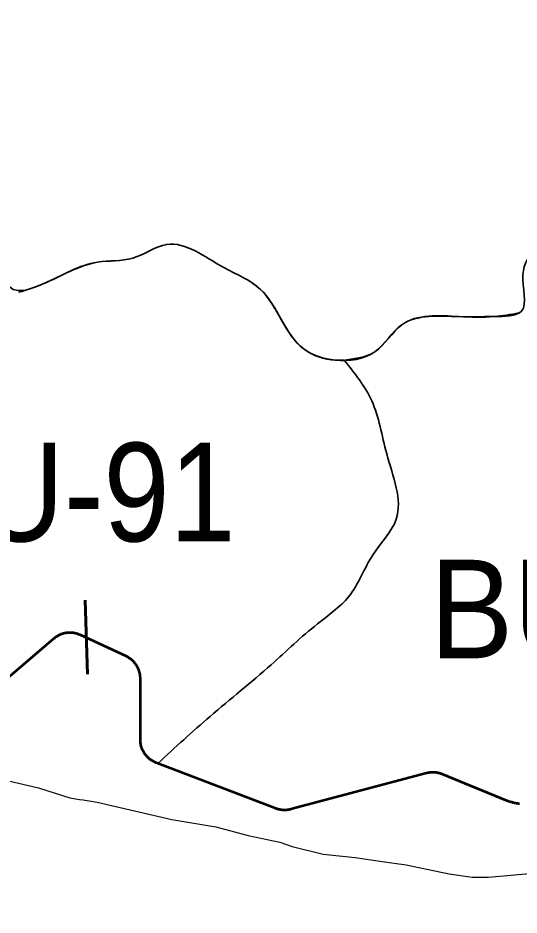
# Model space of a CAD drawing. Extents: x 553962 to 842807, y 8883888 to 9032388.
# Drawn here: x 676034 to 678066, y 8943425 to 8947063 of the extents above; entities that cross this region are included whole.
import ezdxf

# ---------------------------------------------------------------- set-up
doc = ezdxf.new("R2010")
doc.units = 0
doc.header["$LTSCALE"] = 150
for name, color, linetype, lineweight in [('12', 7, 'Continuous', 25), ('20', 7, 'Continuous', 35), ('40', 7, 'Continuous', 60), ('60', 7, 'Continuous', 53), ('9', 7, 'Continuous', 90)]:
    doc.layers.add(name, color=color, linetype=linetype, lineweight=lineweight)

msp = doc.modelspace()

# ---------------------------------------------------------------- linework, layer by layer
at = {"layer": '12'}
for points in [[(675501.9, 8944084.2), (675549.2, 8944077.4), (675673.7, 8944051.4), (675728.2, 8944031.1), (676117.5, 8943940.8), (676244.7, 8943899.9), (676282.8, 8943893.9), (676298, 8943891.5)], [(676298, 8943891.5), (676354.6, 8943882.5), (676657.8, 8943812.3), (676836.6, 8943782), (676967, 8943748), (677095.8, 8943720.8), (677145.9, 8943703.2), (677271.9, 8943671.8), (677401.8, 8943658.6), (677511.4, 8943642.7)], [(677511.4, 8943642.7), (677607.8, 8943628.7), (677782.8, 8943592.4), (677875.1, 8943578.3), (677942.5, 8943578.2)], [(677942.5, 8943578.2), (678138.2, 8943595.7), (678165.3, 8943599.8), (678210.4, 8943606.5)]]:
    msp.add_lwpolyline(points, dxfattribs=at)
at = {"layer": '20'}
for points in [[(675511.5, 8943973.7), (676178.9, 8944545.9), (676179.7, 8944546.6), (676181.9, 8944548.4), (676184.2, 8944550.2), (676186.5, 8944551.8), (676188.8, 8944553.4), (676191.2, 8944554.9), (676193.6, 8944556.4), (676196.1, 8944557.8), (676198.6, 8944559.1), (676201.1, 8944560.3), (676203.7, 8944561.5), (676206.3, 8944562.6), (676208.9, 8944563.7), (676211.6, 8944564.6), (676214.3, 8944565.5), (676217, 8944566.3), (676219.7, 8944567), (676222.5, 8944567.7), (676225.2, 8944568.2), (676228, 8944568.7), (676230.8, 8944569.1), (676233.6, 8944569.5), (676236.4, 8944569.7), (676239.3, 8944569.9), (676242.1, 8944570), (676244.9, 8944570), (676247.8, 8944569.9), (676250.6, 8944569.8), (676253.4, 8944569.6), (676256.2, 8944569.2), (676259, 8944568.9), (676261.8, 8944568.4), (676264.6, 8944567.8), (676267.3, 8944567.2), (676270.1, 8944566.5), (676272.8, 8944565.8), (676275.5, 8944564.9), (676278.2, 8944564), (676280.8, 8944563), (676283.4, 8944561.9), (676286, 8944560.7), (676472.3, 8944474.4), (676472.8, 8944474.2), (676475.3, 8944473), (676477.8, 8944471.7), (676480.3, 8944470.3), (676482.7, 8944468.8), (676485.1, 8944467.3), (676487.5, 8944465.7), (676489.8, 8944464.1), (676492, 8944462.3), (676494.2, 8944460.6), (676496.4, 8944458.7), (676498.5, 8944456.8), (676500.5, 8944454.9), (676502.5, 8944452.9), (676504.4, 8944450.8), (676506.3, 8944448.7), (676508.1, 8944446.5), (676509.8, 8944444.3), (676511.5, 8944442), (676513.1, 8944439.7), (676514.7, 8944437.3), (676516.2, 8944434.9), (676517.6, 8944432.4)], [(676517.6, 8944432.4), (676518.9, 8944429.9), (676520.2, 8944427.4), (676521.4, 8944424.9), (676522.5, 8944422.3), (676523.6, 8944419.7), (676524.5, 8944417), (676525.5, 8944414.3), (676526.3, 8944411.6), (676527, 8944408.9), (676527.7, 8944406.1), (676528.3, 8944403.4), (676528.8, 8944400.6), (676529.2, 8944397.8), (676529.6, 8944395), (676529.9, 8944392.2), (676530.1, 8944389.4), (676530.2, 8944386.5), (676530.2, 8944383.7), (676530.2, 8944135.7), (676530.3, 8944133.9), (676530.4, 8944131.1), (676530.5, 8944128.3), (676530.8, 8944125.5), (676531.1, 8944122.7), (676531.5, 8944119.9), (676532, 8944117.1), (676532.6, 8944114.3), (676533.2, 8944111.6), (676533.9, 8944108.8), (676534.7, 8944106.1), (676535.6, 8944103.4), (676536.6, 8944100.8), (676537.6, 8944098.1), (676538.7, 8944095.5), (676539.9, 8944092.9), (676541.1, 8944090.4), (676542.4, 8944087.9), (676543.8, 8944085.4), (676545.3, 8944083), (676546.8, 8944080.6), (676548.4, 8944078.3), (676550.1, 8944076), (676551.8, 8944073.8), (676553.6, 8944071.6), (676555.4, 8944069.4), (676557.3, 8944067.3), (676559.3, 8944065.3), (676561.3, 8944063.3), (676563.4, 8944061.4), (676565.5, 8944059.5), (676567.7, 8944057.7), (676569.9, 8944056), (676572.2, 8944054.3), (676574.5, 8944052.7), (676576.9, 8944051.2), (676579.3, 8944049.7), (676581.8, 8944048.3), (676584.2, 8944046.9), (676586.8, 8944045.7), (676589.3, 8944044.5), (676591.9, 8944043.4), (676594.6, 8944042.3), (676601.2, 8944039.8)], [(676602.1, 8944039.4), (677079.5, 8943857), (677079.8, 8943856.9), (677082.4, 8943856), (677085.1, 8943855.1), (677087.8, 8943854.3), (677090.5, 8943853.5), (677093.3, 8943852.9), (677096.1, 8943852.3), (677098.8, 8943851.8), (677101.6, 8943851.4), (677104.4, 8943851), (677107.2, 8943850.8), (677110.1, 8943850.6), (677112.9, 8943850.5), (677115.7, 8943850.4), (677118.6, 8943850.5), (677121.4, 8943850.6), (677124.2, 8943850.8), (677127, 8943851.2), (677129.8, 8943851.5), (677132.6, 8943852), (677135.4, 8943852.5), (677138.2, 8943853.1), (677140.9, 8943853.8), (677690.6, 8943999.9), (677693, 8944000.6), (677695.8, 8944001.2), (677698.6, 8944001.7), (677701.4, 8944002.2), (677704.2, 8944002.6), (677707, 8944002.9), (677709.8, 8944003.1), (677712.6, 8944003.2), (677715.5, 8944003.3), (677718.3, 8944003.3), (677721.1, 8944003.2), (677723.9, 8944003), (677726.8, 8944002.8)], [(677726.8, 8944002.8), (677729.6, 8944002.4), (677732.3, 8944002), (677735.1, 8944001.5), (677737.9, 8944000.9), (677740.7, 8944000.3), (677743.4, 8943999.6), (677746.1, 8943998.8), (677748.8, 8943997.9), (677751.5, 8943996.9), (677754.1, 8943995.9), (678014.2, 8943889.6), (678017.2, 8943888.4), (678020.9, 8943887), (678024.7, 8943885.7), (678028.5, 8943884.4), (678032.3, 8943883.2), (678036.1, 8943882.1), (678040, 8943881), (678043.9, 8943880.1), (678047.8, 8943879.2), (678051.7, 8943878.4), (678055.6, 8943877.7), (678059.6, 8943877), (678063.6, 8943876.5), (678067.5, 8943876)]]:
    msp.add_lwpolyline(points, dxfattribs=at)
for points in [[(675639.6, 8946753), (675661.9, 8946728.9), (675761.1, 8946480.7), (675954, 8946100.2), (676014.6, 8945962.3), (676135.8, 8945984.4), (676356.3, 8946072.6), (676499.6, 8946089.2), (676637.4, 8946144.3), (676868.8, 8946050.6), (677017.6, 8945962.3), (677194, 8945719.7), (677320.8, 8945675.6), (677480.6, 8945708.7), (677590.8, 8945818.9), (677822.3, 8945852), (677965.6, 8945852), (678075.8, 8945874.1), (678081.3, 8946023), (678130.9, 8946133.3), (678219.1, 8946271.2), (678290.7, 8946486.2), (678383.2, 8946587)], [(677355.4, 8945675.4), (677320.8, 8945675.6), (677194, 8945719.7), (677017.6, 8945962.3), (676868.8, 8946050.6), (676637.4, 8946144.3), (676499.6, 8946089.2), (676356.3, 8946072.6), (676135.8, 8945984.4), (676036.4, 8945950.4)], [(677355.4, 8945675.4), (677320.8, 8945675.6), (677194, 8945719.7), (677017.6, 8945962.3), (676868.8, 8946050.6), (676637.4, 8946144.3), (676499.6, 8946089.2), (676356.3, 8946072.6), (676135.8, 8945984.4), (676036.4, 8945950.4)], [(678065.2, 8945866.7), (677965.6, 8945852), (677822.3, 8945852), (677590.8, 8945818.9), (677480.6, 8945708.7), (677359.8, 8945675.7)], [(678065.2, 8945866.7), (677965.6, 8945852), (677822.3, 8945852), (677590.8, 8945818.9), (677480.6, 8945708.7), (677359.8, 8945675.7)], [(676601.1, 8944039.6), (676812.8, 8944230.6), (677060.8, 8944440.2), (677248.2, 8944605.6), (677374.9, 8944715.9), (677474.1, 8944886.9), (677567.8, 8945030.3), (677529.2, 8945295), (677468.6, 8945510.1), (677356.7, 8945675.4)], [(677356.7, 8945675.4), (677468.6, 8945510.1), (677529.2, 8945295), (677567.8, 8945030.3), (677474.1, 8944886.9), (677374.9, 8944715.9), (677248.2, 8944605.6), (677060.8, 8944440.2), (676812.8, 8944230.6), (676601.1, 8944039.6)], [(676601.1, 8944039.6), (676812.8, 8944230.6), (677060.8, 8944440.2), (677248.2, 8944605.6), (677374.9, 8944715.9), (677474.1, 8944886.9), (677567.8, 8945030.3), (677529.2, 8945295), (677468.6, 8945510.1), (677356.7, 8945675.4)]]:
    msp.add_spline(points, degree=3, dxfattribs=at)
at = {"layer": '40'}
msp.add_line((676306.1, 8944702), (676315.6, 8944402.1), dxfattribs=at)
at = {"layer": '60'}
for points in [[(676517.6, 8944432.4), (676516.2, 8944434.9), (676514.7, 8944437.3), (676513.1, 8944439.7), (676511.5, 8944442), (676509.8, 8944444.3), (676508.1, 8944446.5), (676506.3, 8944448.7), (676504.4, 8944450.8), (676502.5, 8944452.9), (676500.5, 8944454.9), (676498.5, 8944456.8), (676496.4, 8944458.7), (676494.2, 8944460.6), (676492, 8944462.3), (676489.8, 8944464.1), (676487.5, 8944465.7), (676485.1, 8944467.3), (676482.7, 8944468.8), (676480.3, 8944470.3), (676477.8, 8944471.7), (676475.3, 8944473), (676472.8, 8944474.2), (676472.3, 8944474.4), (676286, 8944560.7), (676283.4, 8944561.9), (676280.8, 8944563), (676278.2, 8944564), (676275.5, 8944564.9), (676272.8, 8944565.8), (676270.1, 8944566.5), (676267.3, 8944567.2), (676264.6, 8944567.8), (676261.8, 8944568.4), (676259, 8944568.9), (676256.2, 8944569.2), (676253.4, 8944569.6), (676250.6, 8944569.8), (676247.8, 8944569.9), (676244.9, 8944570), (676242.1, 8944570), (676239.3, 8944569.9), (676236.4, 8944569.7), (676233.6, 8944569.5), (676230.8, 8944569.1), (676228, 8944568.7), (676225.2, 8944568.2), (676222.5, 8944567.7), (676219.7, 8944567), (676217, 8944566.3), (676214.3, 8944565.5), (676211.6, 8944564.6), (676208.9, 8944563.7), (676206.3, 8944562.6), (676203.7, 8944561.5), (676201.1, 8944560.3), (676198.6, 8944559.1), (676196.1, 8944557.8), (676193.6, 8944556.4), (676191.2, 8944554.9), (676188.8, 8944553.4), (676186.5, 8944551.8), (676184.2, 8944550.2), (676181.9, 8944548.4), (676179.7, 8944546.6), (676178.9, 8944545.9), (675110.8, 8943630.1)], [(677726.8, 8944002.8), (677723.9, 8944003), (677721.1, 8944003.2), (677718.3, 8944003.3), (677715.5, 8944003.3), (677712.6, 8944003.2), (677709.8, 8944003.1), (677707, 8944002.9), (677704.2, 8944002.6), (677701.4, 8944002.2), (677698.6, 8944001.7), (677695.8, 8944001.2), (677693, 8944000.6), (677690.6, 8943999.9), (677140.9, 8943853.8), (677138.2, 8943853.1), (677135.4, 8943852.5), (677132.6, 8943852), (677129.8, 8943851.5), (677127, 8943851.2), (677124.2, 8943850.8), (677121.4, 8943850.6), (677118.6, 8943850.5), (677115.7, 8943850.4), (677112.9, 8943850.5), (677110.1, 8943850.6), (677107.2, 8943850.8), (677104.4, 8943851), (677101.6, 8943851.4), (677098.8, 8943851.8), (677096.1, 8943852.3), (677093.3, 8943852.9), (677090.5, 8943853.5), (677087.8, 8943854.3), (677085.1, 8943855.1), (677082.4, 8943856), (677079.8, 8943856.9), (677079.5, 8943857), (676594.6, 8944042.3), (676591.9, 8944043.4), (676589.3, 8944044.5), (676586.8, 8944045.7), (676584.2, 8944046.9), (676581.8, 8944048.3), (676579.3, 8944049.7), (676576.9, 8944051.2), (676574.5, 8944052.7), (676572.2, 8944054.3), (676569.9, 8944056), (676567.7, 8944057.7), (676565.5, 8944059.5), (676563.4, 8944061.4), (676561.3, 8944063.3), (676559.3, 8944065.3), (676557.3, 8944067.3), (676555.4, 8944069.4), (676553.6, 8944071.6), (676551.8, 8944073.8), (676550.1, 8944076), (676548.4, 8944078.3), (676546.8, 8944080.6), (676545.3, 8944083), (676543.8, 8944085.4), (676542.4, 8944087.9), (676541.1, 8944090.4), (676539.9, 8944092.9), (676538.7, 8944095.5), (676537.6, 8944098.1), (676536.6, 8944100.8), (676535.6, 8944103.4), (676534.7, 8944106.1), (676533.9, 8944108.8), (676533.2, 8944111.6), (676532.6, 8944114.3), (676532, 8944117.1), (676531.5, 8944119.9), (676531.1, 8944122.7), (676530.8, 8944125.5), (676530.5, 8944128.3), (676530.4, 8944131.1), (676530.3, 8944133.9), (676530.2, 8944135.7), (676530.2, 8944383.7), (676530.2, 8944386.5), (676530.1, 8944389.4), (676529.9, 8944392.2), (676529.6, 8944395), (676529.2, 8944397.8), (676528.8, 8944400.6), (676528.3, 8944403.4), (676527.7, 8944406.1), (676527, 8944408.9), (676526.3, 8944411.6), (676525.5, 8944414.3), (676524.5, 8944417), (676523.6, 8944419.7), (676522.5, 8944422.3), (676521.4, 8944424.9), (676520.2, 8944427.4), (676518.9, 8944429.9), (676517.6, 8944432.4)], [(678067.5, 8943876), (678063.6, 8943876.5), (678059.6, 8943877), (678055.6, 8943877.7), (678051.7, 8943878.4), (678047.8, 8943879.2), (678043.9, 8943880.1), (678040, 8943881), (678036.1, 8943882.1), (678032.3, 8943883.2), (678028.5, 8943884.4), (678024.7, 8943885.7), (678020.9, 8943887), (678017.2, 8943888.4), (678014.2, 8943889.6), (677754.1, 8943995.9), (677751.5, 8943996.9), (677748.8, 8943997.9), (677746.1, 8943998.8), (677743.4, 8943999.6), (677740.7, 8944000.3), (677737.9, 8944000.9), (677735.1, 8944001.5), (677732.3, 8944002), (677729.6, 8944002.4), (677726.8, 8944002.8)]]:
    msp.add_lwpolyline(points, dxfattribs=at)
at = {"layer": '9'}
msp.add_spline([(637260.6, 8972975.8), (641524.5, 8971056.2), (652526.1, 8965412.7), (653164.3, 8965062.8), (670790.5, 8953770.1), (686194, 8943929.9), (696283.3, 8937647.1)], degree=3, dxfattribs=at)

# ---------------------------------------------------------------- texts
at = {"layer": '40'}
for s, width, p in [('BU-91', 0.9, (675551.8, 8944940.1)), ('BU-92', 0.95, (677703.5, 8944466.1))]:
    msp.add_text(s, height=400, dxfattribs=dict(at, width=width)).set_placement(p)

doc.saveas('drawing.dxf')
